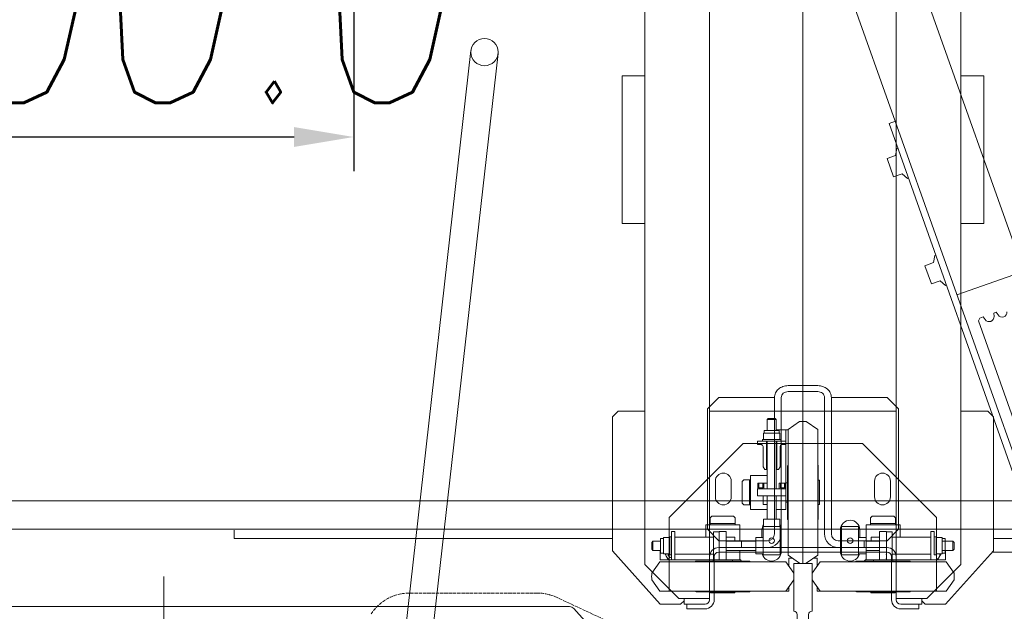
# Model space of a CAD drawing. Header units: millimetres. Extents: x 213386 to 459888, y 74252 to 208052.
# Tile 324 of 517: x 388358 to 389224, y 192437 to 192958. Entities that reach past the tile are written whole.
import ezdxf

# ---------------------------------------------------------------- set-up
doc = ezdxf.new("R2010")
doc.units = ezdxf.units.MM
doc.linetypes.add('ACAD_ISO02W100', pattern=[15, 12, -3])
doc.layers.get('Defpoints').update_dxf_attribs({"color": 255, "lineweight": 0})
doc.layers.add('DASH_25', color=255, linetype='ACAD_ISO02W100', lineweight=0)
doc.layers.add('NOVÁ TENKÁ', color=255, linetype='Continuous', lineweight=0)
doc.layers.add('DIM_COMP_AUX', color=255, linetype='Continuous', lineweight=0, plot=False)
doc.styles.add('ROMANS', font='romans.shx', dxfattribs={"width": 0.75, "oblique": 5, "height": 200})
doc.dimstyles.new('KONE_mm', dxfattribs={"dimscale": 15, "dimtxt": 3.5, "dimasz": 3.5, "dimexe": 2, "dimexo": 0, "dimgap": 2, "dimtad": 1, "dimdec": 0, "dimrnd": 0.01, "dimzin": 0, "dimdsep": 46, "dimtxsty": 'ROMANS', "dimsah": 1, "dimcen": 0, "dimclrd": 256, "dimclre": 256, "dimclrt": 256, "dimadec": 1, "dimazin": 3, "dimtfac": 1, "dimtdec": 0, "dimtmove": 0, "dimatfit": 3, "dimfxl": 1, "dimtolj": 1, "dimtzin": 0, "dimarcsym": 0})

# ---------------------------------------------------------------- blocks, each defined once
blk = doc.blocks.new('MX20_Planview')
at = {"layer": 'DASH_25', "ltscale": 0.25}
for p, q in [((-27.63, -164), (-52.19, -216.67)), ((-55.94, -233.58), (-55.94, -345.96))]:
    blk.add_line(p, q, dxfattribs=at)
for centre, start, end in [((-15.94, -233.58), 155, 180), ((-15.94, -345.96), 180, 237.10184)]:
    blk.add_arc(centre, 40, start, end, dxfattribs=at)
blk = doc.blocks.new('*D978')
at = {"layer": 'Defpoints', "color": 0, "transparency": 16777216}
for p in [(-429.76, 1725), (-300, 1725), (-300, 1325)]:
    blk.add_point(p, dxfattribs=at)
at = {"layer": 'DIM_COMP_AUX', "lineweight": -2, "transparency": 16777216}
for p, q in [((-300, 1725), (-459.76, 1725)), ((-429.76, 1377.5), (-429.76, 1672.5)), ((-300, 1325), (-459.76, 1325))]:
    blk.add_line(p, q, dxfattribs=at)
at = {"layer": 'DIM_COMP_AUX', "transparency": 16777216}
for points in [[(-421.01, 1672.5), (-438.51, 1672.5), (-429.76, 1725)], [(-421.01, 1377.5), (-438.51, 1377.5), (-429.76, 1325)]]:
    blk.add_solid(points, dxfattribs=at)
at = {"layer": 'DIM_COMP_AUX', "transparency": 16777216, "insert": (-299.76, 1525), "char_height": 200, "attachment_point": 5, "rotation": 270, "style": 'ROMANS'}
blk.add_mtext('\\A1;400.0', dxfattribs=at)
blk = doc.blocks.new('10020_Elevator_0')
at = {"layer": 'NOVÁ TENKÁ'}
for p, q in [((-775, 1880), (-775, 205)), ((-750, 1855), (-750, 205)), ((-843, 1135.23), (-843, 1848.77)), ((-783, 1430), (-783, 1097.5)), ((-775.61, 1430), (-783, 1430)), ((-991.65, 1293.92), (-353.65, 1221.92)), ((-994.35, 1270.08), (-356.35, 1198.08)), ((-885.49, 616.04), (885.09, 1245.09)), ((-891.82, 679.78), (527.46, 1183.53)), ((-891.57, 1089.28), (-844.66, 1131.51)), ((-841, 1055.5), (-794, 1097.5)), ((-794, 1097.5), (-676, 1097.5)), ((-676, 1097.5), (-671, 1092.5)), ((-671, 1092.5), (-671, 1069)), ((-506, 1077), (-506, 1089)), ((-506, 1089), (-376, 1089)), ((-376, 1077), (-376, 1089)), ((-506, 1071), (-506, 1077)), ((-376, 1071), (-376, 1077)), ((-836, 1039), (-806, 1069)), ((680, 1069), (-806, 1069)), ((-506, 1071), (-506, 1069)), ((-376, 1071), (-376, 1069)), ((-819.5, 1062.89), (-829.5, 1055.88)), ((-813.5, 1062.89), (-803.5, 1055.88)), ((-793.5, 1061.89), (-792.5, 1062.89)), ((-793.5, 1061.89), (-785.5, 1061.89)), ((-793.5, 1061.89), (-793.5, 1055.1)), ((-792.5, 1062.89), (-786.5, 1062.89)), ((-786.5, 1062.89), (-785.5, 1061.89)), ((-785.5, 1061.89), (-785.5, 1055.1)), ((-841, 1055.5), (-841, 1052.5)), ((-841, 1037.5), (-841, 1052.5)), ((-829.5, 1055.88), (-829.5, 1000.5)), ((-803.5, 1055.88), (-803.5, 1000.5)), ((-802, 985.5), (-802, 1055.5)), ((-793.5, 1055.5), (-802, 1055.5)), ((-802, 1055), (-802, 985)), ((-802, 1055), (-802, 985)), ((-796.69, 1052.6), (-782.31, 1052.6)), ((-796.69, 1047.5), (-796.69, 1052.6)), ((-796, 1055.1), (-796, 1052.6)), ((-783, 1055.1), (-796, 1055.1)), ((-783, 1055.1), (-783, 1052.6)), ((-782.31, 1047.5), (-782.31, 1052.6)), ((-829.5, 1047.5), (-764.5, 1047.5)), ((-802, 1045.5), (-789.5, 1045.5)), ((-802, 1042.5), (-802, 1045.5)), ((-802, 1042.5), (-798.5, 1042.5)), ((-799, 1042.5), (-778.5, 1042.5)), ((-778.5, 1042.5), (-799, 1042.5)), ((-797.5, 1047.1), (-781.5, 1047.1)), ((-797.5, 1045.5), (-797.5, 1047.1)), ((-781.5, 1045.5), (-797.5, 1045.5)), ((-797, 1042.5), (-797, 1008.5)), ((-784.11, 1047.1), (-794.89, 1047.1)), ((-777, 1045.5), (-789.5, 1045.5)), ((-782, 1042.5), (-782, 1008.5)), ((-781.5, 1047.1), (-781.5, 1045.5)), ((-777, 1042.5), (-780.5, 1042.5)), ((-777, 1042.5), (-777, 1045.5)), ((-764.5, 1047.5), (-699.5, 982.5)), ((-841, 1032), (-845, 1032)), ((-845, 1032), (-845, 1016)), ((-838, 1034.5), (-841, 1037.5)), ((-836, 1034.5), (-841, 1034.5)), ((-841, 1032), (-841, 1034.5)), ((-841, 1032), (-841, 1016)), ((-836, 1020), (-836, 1039)), ((-830, 1000.5), (-830, 1024)), ((-803, 1000.5), (-803, 1024)), ((-836, 1020), (-836, 1012)), ((-785, 1004), (-775, 1014)), ((-782, 1015.5), (-771, 1015.5)), ((-775, 1014), (-669, 1014)), ((-771, 1015.5), (-771, 1000.5)), ((-669, 1014), (-659, 1004)), ((836, 1012), (-837, 1012)), ((-837, 1008), (-799, 1008)), ((-831, 1011.25), (-831, 1000.5)), ((-830, 1011.25), (-831, 1011.25)), ((-803, 1009), (-802, 1009)), ((-802, 992), (-802, 1009)), ((-801.75, 1008.5), (-789.5, 1008.5)), ((-801.75, 1003.5), (-801.75, 1008.5)), ((-777.25, 1008.5), (-789.5, 1008.5)), ((-777.25, 1003.5), (-777.25, 1008.5)), ((-771, 1011.45), (-771, 1000.5)), ((-771, 1011.45), (-764.97, 1011.45)), ((-770, 1011.45), (-770, 1000.5)), ((-763.5, 1009.98), (-764.97, 1011.45)), ((-763.5, 991.02), (-763.5, 1009.98)), ((-671, 1012), (-671, 848)), ((-831, 989.75), (-831, 1000.5)), ((-830, 1000.5), (-830, 977)), ((-829.5, 945.12), (-829.5, 1000.5)), ((-803.5, 945.12), (-803.5, 1000.5)), ((-803, 1000.5), (-803, 977)), ((-777, 1003.5), (-802, 1003.5)), ((-777, 997.5), (-802, 997.5)), ((-801.75, 1003.5), (-789.5, 1003.5)), ((-795, 1004), (-795, 930)), ((-793.5, 997.5), (-793.5, 971.5)), ((-791, 1004), (-791, 930)), ((-785.5, 997.5), (-785.5, 971.5)), ((-785, 1004), (-785, 961)), ((-782, 997.5), (-782, 989.95)), ((-782, 995.5), (-782, 997.5)), ((-777, 997.5), (-777, 1003.5)), ((-771, 985.5), (-771, 1000.5)), ((-771, 989.55), (-771, 1000.5)), ((-770, 989.55), (-770, 1000.5)), ((-659, 961), (-659, 1004)), ((-830, 989.75), (-831, 989.75)), ((-803, 992), (-802, 992)), ((-785.5, 989.95), (-782, 989.95)), ((-771, 989.55), (-764.97, 989.55)), ((-763.5, 991.02), (-764.97, 989.55)), ((-803, 984), (-802, 985)), ((-803, 984), (-802, 985)), ((-793.5, 985.5), (-802, 985.5)), ((-785, 984), (-791, 984)), ((-791, 984), (-791, 961)), ((-785.5, 985.5), (-771, 985.5)), ((-751.98, 983.5), (-753.45, 982.03)), ((-753.45, 976), (-753.45, 982.03)), ((-751.98, 983.5), (-733.02, 983.5)), ((-733.02, 983.5), (-731.55, 982.03)), ((-731.55, 976), (-731.55, 982.03)), ((-699.5, 982.5), (-699.5, 877.5)), ((-796.69, 965), (-796.69, 971.5)), ((-782.31, 971.5), (-796.69, 971.5)), ((-782.31, 965), (-782.31, 971.5)), ((-757.5, 961.5), (-757.5, 976)), ((-757.5, 976), (-742.5, 976)), ((-753.45, 977), (-742.5, 977)), ((-753.45, 976), (-742.5, 976)), ((-745.5, 970), (-745.5, 945)), ((-745.5, 970), (-739.5, 970)), ((-731.55, 977), (-742.5, 977)), ((-727.5, 976), (-742.5, 976)), ((-731.55, 976), (-742.5, 976)), ((-739.5, 970), (-739.5, 945)), ((-727.5, 961.5), (-727.5, 976)), ((-700.5, 970), (-700.5, 966.5)), ((-700.5, 970), (-697.5, 970)), ((-697.5, 970), (-697.5, 957.5)), ((-772.5, 965), (-797.5, 965)), ((-797.5, 965), (-797.5, 950)), ((-794.89, 965), (-784.11, 965)), ((-775.5, 966), (-782.31, 966)), ((-772.5, 965), (-772.5, 950)), ((-772.5, 964.7), (-765.99, 964.7)), ((-772.49, 962.9), (-772.49, 952.11)), ((-765.99, 950.32), (-765.99, 964.7)), ((-745.5, 961.5), (-765.99, 961.5)), ((-745.5, 965), (-753.05, 965)), ((-753.05, 961.5), (-753.05, 965)), ((-747.5, 965), (-745.5, 965)), ((-739.5, 969.75), (-739.5, 957.5)), ((-734.5, 969.75), (-739.5, 969.75)), ((-734.5, 964.25), (-739.5, 964.25)), ((-697.5, 961.5), (-739.5, 961.5)), ((-734.5, 968.75), (-738.5, 968.75)), ((-738.5, 968.75), (-738.5, 965.25)), ((-738.5, 965.25), (-738.5, 967)), ((-734.5, 965.25), (-738.5, 965.25)), ((-734.5, 969.75), (-734.5, 961.5)), ((-722.5, 963.5), (-719.9, 965)), ((-722.5, 963.5), (-722.5, 961.5)), ((-722.5, 962), (-697.5, 962)), ((-702, 965), (-719.9, 965)), ((-700.51, 966.79), (-700.65, 965.85)), ((-697.5, 949.5), (-697.5, 965.5)), ((-697.5, 965.5), (-695.9, 965.5)), ((-695.9, 965.5), (-695.9, 949.5)), ((-695.9, 964.69), (-690.4, 964.69)), ((-695.9, 952.11), (-695.9, 962.89)), ((-690.4, 964.69), (-690.4, 950.31)), ((-687.9, 964), (-690.4, 964)), ((-687.9, 951), (-687.9, 964)), ((-678.5, 961.5), (-687.9, 961.5)), ((-677.5, 960.5), (-678.5, 961.5)), ((-678.5, 953.5), (-678.5, 961.5)), ((-829.5, 957.5), (-829.5, 942.5)), ((-659, 955), (-779, 955)), ((-745.5, 953.5), (-765.99, 953.5)), ((-757.5, 953.5), (-757.5, 945)), ((-739.5, 945.25), (-739.5, 957.5)), ((-697.5, 953.5), (-739.5, 953.5)), ((-722.5, 951.5), (-722.5, 953.5)), ((-722.5, 953), (-697.5, 953)), ((-697.5, 950), (-697.5, 957.5)), ((-697.5, 945), (-697.5, 957.5)), ((-697.5, 950), (-697.5, 954.5)), ((-678.5, 953.5), (-687.9, 953.5)), ((-687.5, 953.5), (-687.5, 945)), ((-687.5, 953.5), (-687.5, 943)), ((-678.5, 953.5), (-677.5, 954.5)), ((-677.5, 954.5), (-677.5, 960.5)), ((-659, 961), (-659, 955)), ((-819.5, 938.11), (-829.5, 945.12)), ((-813.5, 938.11), (-803.5, 945.12)), ((-797.5, 950), (-772.5, 950)), ((-794.5, 949), (-775.5, 949)), ((-659, 949), (-779, 949)), ((-772.5, 950.32), (-765.99, 950.32)), ((-757.5, 945), (-698.84, 945)), ((-751, 945), (-734, 945)), ((-751, 943.5), (-751, 945)), ((-734.5, 950.75), (-739.5, 950.75)), ((-734.5, 945.25), (-739.5, 945.25)), ((-734.5, 945.25), (-739.5, 945.25)), ((-738.5, 946.5), (-738.5, 949.75)), ((-738.5, 946.25), (-738.5, 949.75)), ((-734.5, 949.75), (-738.5, 949.75)), ((-734.5, 946.25), (-738.5, 946.25)), ((-734.5, 945), (-734.5, 950.75)), ((-734, 943.5), (-734, 945)), ((-722.5, 951.5), (-719.9, 950)), ((-702, 950), (-719.9, 950)), ((-700.5, 945), (-700.5, 948.5)), ((-700.5, 945), (-687.5, 945)), ((-695.9, 949.5), (-697.5, 949.5)), ((-695.9, 950.31), (-690.4, 950.31)), ((-687.9, 951), (-690.4, 951)), ((-829.5, 942.5), (-825.76, 942.5)), ((-807.24, 942.5), (-800.5, 942.5)), ((-804.89, 933), (-797.88, 943)), ((-800.5, 942.5), (-800.5, 939.26)), ((-797.88, 943), (-742.5, 943)), ((-742.5, 943.5), (-766, 943.5)), ((-742.5, 943.5), (-719, 943.5)), ((-687.12, 943), (-742.5, 943)), ((-680.11, 933), (-687.12, 943)), ((-653.77, 917), (-653.77, 943)), ((-648.54, 943), (-648.54, 917)), ((-648.54, 917), (-648.54, 943)), ((-805, 930), (805, 930)), ((-804.89, 927), (-797.88, 917)), ((-795, 930), (-795, 856)), ((-791, 930), (-791, 856)), ((-750, 930), (750, 930)), ((-680.11, 927), (-687.12, 917)), ((-819.5, 921.89), (-829.5, 914.88)), ((-813.5, 921.89), (-803.5, 914.88)), ((-800.5, 917.5), (-800.5, 920.74)), ((-829.5, 917.5), (-825.76, 917.5)), ((-829.5, 902.5), (-829.5, 917.5)), ((-829.5, 914.88), (-829.5, 859.5)), ((-807.24, 917.5), (-800.5, 917.5)), ((-803.5, 914.88), (-803.5, 859.5)), ((-797.88, 917), (-742.5, 917)), ((-779, 911), (-659, 911)), ((-742.5, 916.5), (-766, 916.5)), ((-753.25, 916.5), (-753.25, 915.5)), ((-753.25, 915.5), (-742.5, 915.5)), ((-687.12, 917), (-742.5, 917)), ((-742.5, 916.5), (-719, 916.5)), ((-731.75, 915.5), (-742.5, 915.5)), ((-731.75, 916.5), (-731.75, 915.5)), ((-659, 905), (-779, 905)), ((-659, 856), (-659, 905)), ((-772.5, 896), (-797.5, 896)), ((-797.5, 881), (-797.5, 896)), ((-775.5, 897), (-794.5, 897)), ((-791, 899), (-791, 876)), ((-785, 899), (-785, 856)), ((-772.5, 881), (-772.5, 896)), ((-791, 880), (-791, 890)), ((-830, 859.5), (-830, 883)), ((-803, 859.5), (-803, 883)), ((-803, 876), (-802, 875)), ((-802, 805), (-802, 875)), ((-797.5, 881), (-772.5, 881)), ((-796.69, 881), (-796.69, 874.5)), ((-784.11, 881), (-794.89, 881)), ((-785, 876), (-791, 876)), ((-782.31, 881), (-782.31, 874.5)), ((-782.31, 880), (-775.5, 880)), ((-764.5, 812.5), (-699.5, 877.5)), ((-831, 870.25), (-831, 859.5)), ((-830, 870.25), (-831, 870.25)), ((-803, 868), (-802, 868)), ((-802, 874.5), (-802, 804.5)), ((-793.5, 874.5), (-802, 874.5)), ((-802, 868), (-802, 851)), ((-794.89, 874.5), (-784.11, 874.5)), ((-793.5, 862.5), (-793.5, 874.5)), ((-785.5, 862.5), (-785.5, 874.5)), ((-785.5, 874.5), (-771, 874.5)), ((-785.5, 870.05), (-782, 870.05)), ((-782, 870.05), (-782, 862.5)), ((-771, 874.5), (-771, 859.5)), ((-771, 870.45), (-764.97, 870.45)), ((-771, 870.45), (-771, 859.5)), ((-770, 870.45), (-770, 859.5)), ((-763.5, 868.98), (-764.97, 870.45)), ((-763.5, 868.98), (-763.5, 859.5)), ((-831, 848.75), (-831, 859.5)), ((-830, 859.5), (-830, 836)), ((-829.5, 804.12), (-829.5, 859.5)), ((-803.5, 804.12), (-803.5, 859.5)), ((-803, 859.5), (-803, 836)), ((-777, 862.5), (-802, 862.5)), ((-777, 862.5), (-777, 856.5)), ((-771, 844.5), (-771, 859.5)), ((-771, 848.55), (-771, 859.5)), ((-770, 848.55), (-770, 859.5)), ((-763.5, 850.02), (-763.5, 859.5)), ((-799, 852), (-837, 852)), ((-830, 848.75), (-831, 848.75)), ((-803, 851), (-802, 851)), ((-777, 856.5), (-802, 856.5)), ((-801.75, 856.5), (-801.75, 851.5)), ((-801.75, 856.5), (-789.5, 856.5)), ((-801.75, 851.5), (-789.5, 851.5)), ((-799, 856.5), (-778.5, 856.5)), ((-797, 817.5), (-797, 851.5)), ((-777.25, 856.5), (-789.5, 856.5)), ((-777.25, 851.5), (-789.5, 851.5)), ((-775, 846), (-785, 856)), ((-782, 817.5), (-782, 851.5)), ((-780.8, 725.75), (-417.86, 854.21)), ((-777.25, 856.5), (-777.25, 851.5)), ((-771, 848.55), (-764.97, 848.55)), ((-763.5, 850.02), (-764.97, 848.55)), ((-659, 856), (-669, 846)), ((-448.73, 856.01), (-464.76, 850.34)), ((-462.09, 842.8), (-464.76, 850.34)), ((-446.06, 848.47), (-448.73, 856.01)), ((-417.86, 854.21), (-415.86, 848.56)), ((-845, 844), (-845, 828)), ((-841, 844), (-841, 828)), ((-799, 848), (-837, 848)), ((-836, 848), (836, 848)), ((-836, 840), (-836, 848)), ((-836, 840), (-836, 821)), ((-782, 844.5), (-771, 844.5)), ((-669, 846), (-775, 846)), ((-462.09, 842.8), (-466.21, 837.97)), ((-446.06, 848.47), (-439.82, 847.31)), ((-439.82, 847.31), (-439.54, 846.54)), ((-466.21, 837.97), (-465.94, 837.2)), ((-841, 828), (-845, 828)), ((-841, 828), (-841, 825.5)), ((-841, 825.5), (-836, 825.5)), ((-841, 822.5), (-838, 825.5)), ((-543, 822.65), (-559.02, 816.98)), ((-540.33, 815.11), (-543, 822.65)), ((-841, 807.5), (-841, 822.5)), ((-806, 791), (-836, 821)), ((-802, 817.5), (-798.5, 817.5)), ((-802, 817.5), (-802, 814.5)), ((-778.5, 817.5), (-799, 817.5)), ((-798.5, 817.5), (-780.5, 817.5)), ((-781.5, 814.5), (-797.5, 814.5)), ((-797.5, 814.5), (-797.5, 812.9)), ((-777, 814.5), (-789.5, 814.5)), ((-781.5, 812.9), (-781.5, 814.5)), ((-777, 817.5), (-780.5, 817.5)), ((-777, 817.5), (-777, 814.5)), ((-556.36, 809.44), (-559.02, 816.98)), ((-540.33, 815.11), (-534.09, 813.95)), ((-534.09, 813.95), (-533.81, 813.17)), ((-841, 807.5), (-841, 804.5)), ((-829.5, 812.5), (-764.5, 812.5)), ((-797.5, 812.9), (-781.5, 812.9)), ((-796.69, 812.9), (-796.69, 807.4)), ((-796.69, 807.4), (-782.31, 807.4)), ((-796, 804.9), (-796, 807.4)), ((-784.11, 812.9), (-794.89, 812.9)), ((-793.5, 798.11), (-793.5, 807.4)), ((-785.5, 798.11), (-785.5, 807.4)), ((-783, 804.9), (-783, 807.4)), ((-782.31, 812.9), (-782.31, 807.4)), ((-556.36, 809.44), (-560.48, 804.61)), ((-794, 762.5), (-841, 804.5)), ((-819.5, 797.11), (-829.5, 804.12)), ((-813.5, 797.11), (-803.5, 804.12)), ((-793.5, 804.5), (-802, 804.5)), ((-783, 804.9), (-796, 804.9)), ((-793.5, 798.11), (-785.5, 798.11)), ((-793.5, 798.11), (-792.5, 797.11)), ((-792.5, 797.11), (-786.5, 797.11)), ((-786.5, 797.11), (-785.5, 798.11)), ((-560.48, 804.61), (-560.21, 803.83)), ((-806, 791), (680, 791)), ((-805, 791), (-806, 791)), ((-671, 791), (-671, 767.5)), ((-526.87, 676.67), (-568.57, 794.5)), ((-506, 789), (-506, 791)), ((-506, 789), (-506, 783)), ((-376, 789), (-376, 791)), ((-376, 789), (-376, 783)), ((-506, 783), (-506, 771)), ((-376, 783), (-376, 771)), ((-902.67, 665.38), (-591.66, 775.71)), ((-591.66, 775.71), (-589.11, 774.49)), ((-590.39, 769.69), (-587.99, 771.34)), ((-589.11, 774.49), (-587.99, 771.34)), ((-506, 771), (-376, 771)), ((-795, 763.39), (-795, 448)), ((-794, 762.5), (-676, 762.5)), ((-783, 762.5), (-783, 430)), ((-671, 767.5), (-676, 762.5)), ((-584.71, 762.09), (-587.61, 761.86)), ((-584.71, 762.09), (-583.98, 760.03)), ((-586.38, 758.38), (-583.98, 760.03))]:
    blk.add_line(p, q, dxfattribs=at)
at = {"layer": 'NOVÁ TENKÁ', "ltscale": 0.33}
blk.add_line((-1169.57, 1492), (-816.43, 1492), dxfattribs=at)
at = {"layer": 'NOVÁ TENKÁ'}
for points in [[(-802, 1048.39), (-797, 1051.27), (-796.69, 1051.09)], [(-801.8, 1042.5), (-802, 1042.61), (-802, 1048.39)], [(-801.8, 817.5), (-802, 817.39), (-802, 811.61)], [(-802, 811.61), (-797, 808.73), (-796.69, 808.91)]]:
    blk.add_lwpolyline(points, dxfattribs=at)
for points in [[(-732.5, 993), (-746.5, 993, -1), (-746.5, 1007), (-732.5, 1007, -1), (-732.5, 993, -1)], [(-732.5, 867), (-746.5, 867, 1), (-746.5, 853), (-732.5, 853, 1), (-732.5, 867, 1)]]:
    blk.add_lwpolyline(points, format="xyb", dxfattribs=at)
at = {"layer": 'NOVÁ TENKÁ', "ltscale": 3}
blk.add_lwpolyline([(-805, 922), (-847, 922), (-847, 922, 0.414214), (-850, 925), (-871.2, 925, 0.399027), (-875.2, 921.21), (-877.8, 871.29, -0.399027), (-881.8, 867.5), (-887, 867.5), (-887, 992.5), (-881.8, 992.5, -0.399027), (-877.8, 988.71), (-875.2, 938.79, 0.399027), (-871.2, 935), (-850, 935, 0.414214), (-847, 938), (-847, 938), (-805, 938)], format="xyb", close=True, dxfattribs=at)
at = {"layer": 'NOVÁ TENKÁ'}
for centre, radius in [((-355, 1210), 12), ((-785, 957.5), 2.46), ((-785, 888.5), 2.46)]:
    blk.add_circle(centre, radius, dxfattribs=at)
for centre, radius, start, end in [((-848, 1135.23), 5, 311.98721, 0), ((-816.5, 1023.72), 39.28, 85.62002, 94.37998), ((-797, 1045.5), 5, 86.44538, 180), ((-797, 1045.5), 3, 84.06885, 180), ((-829.5, 1024), 0.5, 90, 180), ((-803.5, 1024), 0.5, 0, 90), ((-837, 1016), 8, 180, 270), ((-837, 1016), 4, 180, 270), ((-799, 1004), 8, 0, 90), ((-799, 1004), 4, 0, 90), ((-829.5, 977), 0.5, 180, 270), ((-803.5, 977), 0.5, 270, 0), ((-794.5, 957.5), 8.5, 104.93049, 270), ((-775.5, 957.5), 8.5, 57.83614, 90), ((-702, 966.5), 1.5, 270, 0), ((-779, 961), 12, 180, 270), ((-779, 961), 6, 180, 270), ((-775.5, 957.5), 8.5, 270, 302.30282), ((-702, 948.5), 1.5, 0, 90), ((-816.5, 977.28), 39.28, 265.62002, 274.37998), ((-766, 943), 0.5, 90, 180), ((-718.99, 943), 0.5, 0, 90), ((-765.72, 930), 39.28, 175.62002, 184.37998), ((-719.28, 930), 39.28, 355.62002, 4.37998), ((-816.5, 882.72), 39.28, 85.62002, 94.37998), ((-779, 899), 12, 90, 180), ((-766, 917), 0.5, 180, 270), ((-719, 917), 0.5, 270, 0), ((-779, 899), 6, 90, 180), ((-794.5, 888.5), 8.5, 90, 255.06951), ((-775.5, 888.5), 8.5, 270, 90), ((-829.5, 883), 0.5, 90, 180), ((-803.5, 883), 0.5, 0, 90), ((-837, 844), 8, 90, 180), ((-799, 856), 8, 270, 0), ((-799, 856), 4, 270, 0), ((-837, 844), 4, 90, 180), ((-829.5, 836), 0.5, 180, 270), ((-803.5, 836), 0.5, 270, 0), ((-797, 814.5), 5, 180, 273.55462), ((-816.5, 836.28), 39.28, 265.62002, 274.37998), ((-587.95, 766.15), 4.3, 124.53137, 274.53137), ((-583.94, 754.84), 4.3, 124.53137, 274.53137)]:
    blk.add_arc(centre, radius, start, end, dxfattribs=at)
for points, knots in [([(-659, 955), (-657.63, 955), (-654.8, 954.34), (-651.33, 951.61), (-649.06, 947.64), (-648.54, 944.55), (-648.54, 943)], [0, 0, 0, 0, 0.233985, 0.477631, 0.734364, 1, 1, 1, 1]), ([(-659, 955), (-657.63, 955), (-654.8, 954.34), (-651.33, 951.61), (-649.06, 947.64), (-648.54, 944.55), (-648.54, 943)], [0, 0, 0, 0, 0.233985, 0.477631, 0.734364, 1, 1, 1, 1]), ([(-659, 949), (-658.32, 949), (-656.9, 948.67), (-655.17, 947.31), (-654.03, 945.32), (-653.77, 943.78), (-653.77, 943)], [0, 0, 0, 0, 0.233997, 0.477636, 0.734349, 1, 1, 1, 1]), ([(-653.77, 917), (-653.77, 916.22), (-654.03, 914.68), (-655.17, 912.69), (-656.9, 911.33), (-658.32, 911), (-659, 911)], [0, 0, 0, 0, 0.265651, 0.522364, 0.766003, 1, 1, 1, 1]), ([(-648.54, 917), (-648.54, 915.45), (-649.06, 912.36), (-651.33, 908.39), (-654.8, 905.66), (-657.63, 905), (-659, 905)], [0, 0, 0, 0, 0.265636, 0.522369, 0.766015, 1, 1, 1, 1]), ([(-648.54, 917), (-648.54, 915.45), (-649.06, 912.36), (-651.33, 908.39), (-654.8, 905.66), (-657.63, 905), (-659, 905)], [0, 0, 0, 0, 0.265636, 0.522369, 0.766015, 1, 1, 1, 1])]:
    blk.add_open_spline(points, degree=3, knots=knots, dxfattribs=at)
blk.add_point((-805, 930), dxfattribs=at)
at = {"layer": 'NOVÁ TENKÁ', "linetype": 'ByBlock'}
for p in [(-800.75, 856.5), (-797.22, 856.5)]:
    blk.add_point(p, dxfattribs=at)
at = {"layer": 'NOVÁ TENKÁ', "rotation": 180}
blk.add_blockref('MX20_Planview', (-887, 930), dxfattribs=at)
at = {"layer": 'DIM_COMP_AUX'}
dim = blk.add_linear_dim(base=(-429.76, 1725), p1=(-300, 1325), p2=(-300, 1725), angle=90, dimstyle='KONE_mm', override={"dimdec": 1}, dxfattribs=at)
dim.commit()
dim.dimension.update_dxf_attribs({"geometry": '*D978', "text_midpoint": (-429.76, 1525), "dimtype": 128})

msp = doc.modelspace()

# ---------------------------------------------------------------- block references
at = {"rotation": 90}
msp.add_blockref('10020_Elevator_0', (389976.638, 193284.654), dxfattribs=at)

doc.saveas('drawing.dxf')
